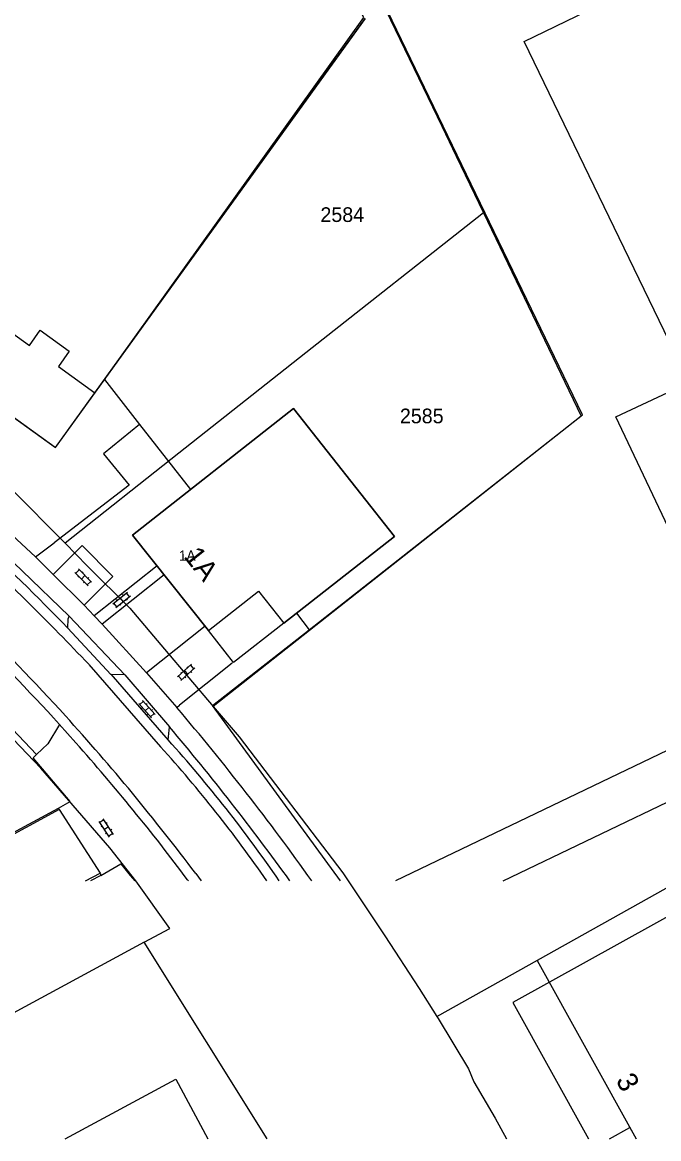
# Model space of a CAD drawing. Extents: x 148816 to 151297, y 399515 to 402500.
# Drawn here: x 149817 to 149895, y 399515.3 to 399652.1 of the extents above; entities that cross this region are included whole.
import ezdxf

# ---------------------------------------------------------------- set-up
doc = ezdxf.new("R2010")
doc.units = 0
for name, color, linetype in [('B01 Hoofdgebouw  [D] Norm', 7, 'Continuous'), ('B01 Hoofdgebouw  [T] Norm', 7, 'Continuous'), ('B01 hoofgebouw', 7, 'Continuous'), ('B02 Bijgebouw  [T] Norm', 7, 'Continuous'), ('G01 perceelsgrens', 7, 'Continuous'), ('Q19 Overig lijnvormig object  [D] Gem', 7, 'Continuous'), ('S02 Open verharding  Norm', 7, 'Continuous'), ('T04 Haag heg  [D] Gem', 7, 'Continuous'), ('V00 Kant verharding algemeen  [T] Norm', 7, 'Continuous'), ('V00 Kant verharding algemeen secundair  [D] Norm', 7, 'Continuous'), ('V00 Kant verharding algemeen secundair  [T] Gem', 7, 'Continuous'), ('V06 Kant onverhard  [T] Gem', 7, 'Continuous'), ('Z01 perceelnummer', 7, 'Continuous'), ('Z02 huisnummer', 7, 'Continuous'), ('Z02 Huisnummer  [Tekst] Norm', 7, 'Continuous')]:
    doc.layers.add(name, color=color, linetype=linetype)

msp = doc.modelspace()

# ---------------------------------------------------------------- linework, layer by layer
at = {"layer": 'B01 Hoofdgebouw  [D] Norm'}
for points in [[(149828.84, 399610.78), (149858.86, 399652.72), (149848.59, 399672.66), (149821.61, 399692.15)], [(149804.89, 399546.87), (149821.43, 399555.77), (149821.53, 399555.64), (149805.45, 399546.87)], [(149824.76, 399546.87), (149826.54, 399547.82), (149826.64, 399547.54), (149825.38, 399546.87)]]:
    msp.add_lwpolyline(points, dxfattribs=at)
at = {"layer": 'B01 Hoofdgebouw  [T] Norm'}
for p, q in [((149825.91, 399606.72), (149828.84, 399610.78)), ((149850.24, 399604.8), (149830.52, 399589.27)), ((149862.61, 399589.1), (149850.24, 399604.8)), ((149830.52, 399589.27), (149839.82, 399577.57)), ((149849.05, 399578.46), (149862.61, 399589.1)), ((149839.82, 399577.57), (149845.97, 399582.41)), ((149845.97, 399582.41), (149849.05, 399578.46))]:
    msp.add_line(p, q, dxfattribs=at)
msp.add_lwpolyline([(149814.35, 399615.06), (149809.49, 399608.34), (149821.06, 399600), (149825.91, 399606.72)], dxfattribs=at)
at = {"layer": 'B01 hoofgebouw'}
for points in [[(149771.08, 399658.96), (149762.12, 399646.56), (149761.74, 399646.83), (149761.54, 399646.59), (149766.28, 399643.18), (149764.96, 399641.35), (149765.21, 399641.17), (149765.44, 399641.5), (149775.11, 399634.91), (149774.85, 399634.53), (149775.09, 399634.36), (149775.3, 399634.67), (149779.27, 399631.97), (149780.16, 399633.09), (149792.33, 399624.32), (149798.41, 399632.79), (149812.46, 399622.71), (149809.49, 399618.57), (149817.87, 399612.52), (149819.2, 399614.37), (149822.76, 399611.8), (149821.43, 399609.95), (149825.91, 399606.72), (149859.02, 399652.6)], [(149859.02, 399652.6), (149821.05, 399599.99), (149809.47, 399608.35), (149814.33, 399615.08), (149809.49, 399618.57), (149812.46, 399622.71), (149798.41, 399632.79), (149792.33, 399624.32), (149780.16, 399633.09), (149779.27, 399631.97), (149775.3, 399634.67), (149775.09, 399634.36), (149774.85, 399634.53), (149775.11, 399634.91), (149765.44, 399641.5), (149765.21, 399641.17), (149764.96, 399641.35), (149766.28, 399643.18), (149761.54, 399646.59), (149761.74, 399646.83), (149762.12, 399646.56), (149771.08, 399658.96)], [(149825.91, 399606.72), (149828.84, 399610.78)], [(149839.82, 399577.57), (149830.52, 399589.27), (149850.24, 399604.8), (149862.61, 399589.1)], [(149862.61, 399589.1), (149849.05, 399578.46)], [(149849.05, 399578.46), (149842.9, 399573.64), (149839.82, 399577.57)], [(149920.95, 399556.29), (149877.12, 399531.96), (149886.38, 399515.27)], [(149880.08, 399537.12), (149892.22, 399515.27)], [(149822.24, 399515.27), (149835.83, 399522.57), (149839.75, 399515.27)], [(149888.96, 399515.27), (149891.45, 399516.66), (149892.22, 399515.27)]]:
    msp.add_lwpolyline(points, dxfattribs=at)
at = {"layer": 'B02 Bijgebouw  [T] Norm'}
for p, q in [((149849.05, 399578.46), (149842.9, 399573.64)), ((149842.9, 399573.64), (149839.82, 399577.57))]:
    msp.add_line(p, q, dxfattribs=at)
at = {"layer": 'G01 perceelsgrens'}
for points in [[(149853.61, 399670.16), (149868.41, 399639.4), (149870.18, 399635.72), (149873.51, 399628.79)], [(149756.86, 399649.54), (149756.42, 399647.81), (149756.06, 399645.93), (149756.25, 399643.57), (149757.21, 399641.52), (149758.45, 399639.97), (149760.58, 399638.1), (149766.7, 399633.66), (149773.7, 399628.64), (149786.14, 399619.54), (149792.34, 399614.67), (149797.07, 399611.04), (149801.37, 399607.65), (149805.74, 399603.61), (149815.6, 399594.99), (149822.27, 399588.27)], [(149873.51, 399628.79), (149851.74, 399611.6), (149836.18, 399599.3), (149822.27, 399588.27)], [(149873.51, 399628.79), (149885.48, 399603.83), (149872.69, 399593.73), (149840.41, 399568.26)], [(149831.95, 399539.38), (149835.07, 399541.04), (149830.93, 399546.86), (149827.73, 399550.94), (149819.27, 399560.71), (149801.67, 399579.14), (149797.23, 399583.23), (149788.86, 399590.49)], [(149822.27, 399588.27), (149824.97, 399585.51), (149830.18, 399580.31), (149834.43, 399575.29), (149840.41, 399568.26)], [(149867.82, 399530.25), (149927.43, 399563.63), (149951.4, 399577.02)], [(149840.41, 399568.26), (149843.58, 399564.53)], [(149843.58, 399564.53), (149856.28, 399547.88), (149861.42, 399540.13), (149865.64, 399533.7), (149867.82, 399530.25)], [(149831.95, 399539.38), (149813.87, 399529.6), (149786.98, 399515.27)], [(149847, 399515.27), (149831.95, 399539.38)], [(149867.82, 399530.25), (149867.98, 399530.01), (149871.67, 399523.82), (149872.32, 399522.25), (149874.96, 399517.79), (149876.34, 399515.27)]]:
    msp.add_lwpolyline(points, dxfattribs=at)
at = {"layer": 'Q19 Overig lijnvormig object  [D] Gem'}
msp.add_line((149838.27, 399547.76), (149838.94, 399546.87), dxfattribs=at)
msp.add_lwpolyline([(149825.14, 399573.42), (149833.95, 399563.32)], dxfattribs=at)
for centre, radius, start, end in [((149533.48, 399295.1), 403.16, 43.659, 46.6469), ((149593.06, 399357.51), 310.61, 42.4369, 45.5262), ((149628.58, 399390.76), 261.95, 36.8239, 42.3126), ((149715.9, 399456.4), 159.27, 34.6134, 42.1617)]:
    msp.add_arc(centre, radius, start, end, dxfattribs=at)
at = {"layer": 'S02 Open verharding  Norm'}
for p, q in [((149823.56, 399584.58), (149823.98, 399585.01)), ((149823.88, 399585.11), (149825.5, 399583.48)), ((149823.45, 399584.69), (149825.08, 399583.06)), ((149823.91, 399584.23), (149823.81, 399584.12)), ((149824.69, 399584.3), (149824.26, 399583.88)), ((149824.44, 399584.76), (149824.34, 399584.65)), ((149825.15, 399584.05), (149825.04, 399583.94)), ((149824.62, 399583.52), (149824.51, 399583.42)), ((149824.97, 399583.17), (149825.39, 399583.59)), ((149828.1, 399580.84), (149829.9, 399582.27)), ((149828.6, 399580.46), (149828.22, 399580.93)), ((149828.48, 399580.37), (149830.27, 399581.8)), ((149828.52, 399581.36), (149828.61, 399581.24)), ((149829, 399581.55), (149829.38, 399581.09)), ((149829.3, 399581.98), (149829.39, 399581.87)), ((149829.77, 399581.4), (149829.86, 399581.28)), ((149830.16, 399581.71), (149829.78, 399582.18)), ((149828.99, 399580.77), (149829.08, 399580.66)), ((149836.04, 399571.89), (149837.75, 399573.43)), ((149836.44, 399571.44), (149838.15, 399572.98)), ((149836.9, 399572.66), (149837.3, 399572.21)), ((149837.17, 399573.1), (149837.27, 399572.99)), ((149838.04, 399572.88), (149837.64, 399573.33)), ((149836.55, 399571.54), (149836.15, 399571.99)), ((149836.43, 399572.44), (149836.53, 399572.32)), ((149836.93, 399571.88), (149837.03, 399571.77)), ((149837.67, 399572.55), (149837.77, 399572.43)), ((149832.82, 399566.88), (149831.3, 399568.61)), ((149831.85, 399568.89), (149831.4, 399568.49)), ((149833.27, 399567.28), (149831.75, 399569)), ((149832.18, 399568.52), (149832.29, 399568.62)), ((149831.62, 399568.02), (149831.73, 399568.12)), ((149832.06, 399567.74), (149832.51, 399568.14)), ((149832.28, 399567.27), (149832.39, 399567.37)), ((149833.17, 399567.39), (149832.72, 399566.99)), ((149832.84, 399567.77), (149832.95, 399567.87)), ((149827.7, 399552.24), (149826.42, 399554.15)), ((149827, 399554.36), (149826.51, 399554.03)), ((149826.66, 399553.53), (149826.78, 399553.61)), ((149828.2, 399552.58), (149826.92, 399554.49)), ((149827.06, 399553.2), (149827.56, 399553.53)), ((149827.28, 399553.95), (149827.41, 399554.03)), ((149827.22, 399552.7), (149827.34, 399552.78)), ((149828.12, 399552.7), (149827.62, 399552.37)), ((149827.84, 399553.12), (149827.96, 399553.2))]:
    msp.add_line(p, q, dxfattribs=at)
at = {"layer": 'T04 Haag heg  [D] Gem'}
for points in [[(149855.98, 399546.87), (149840.32, 399568.36), (149852.15, 399577.67), (149885.65, 399603.99), (149823.09, 399733.75)], [(149831.36, 399602.82), (149837.61, 399594.85)], [(149850.61, 399579.7), (149852.15, 399577.67)]]:
    msp.add_lwpolyline(points, dxfattribs=at)
at = {"layer": 'V00 Kant verharding algemeen  [T] Norm'}
for p, q in [((149875.92, 399546.87), (149927.47, 399571.62)), ((149905.08, 399567.22), (149862.72, 399546.87))]:
    msp.add_line(p, q, dxfattribs=at)
for points in [[(149910.57, 399583.02), (149906.68, 399591.36), (149897.67, 399587.04), (149889.72, 399603.75), (149898.73, 399607.97), (149878.52, 399649.79), (149906.68, 399663.47), (149897.5, 399682.76), (149906.24, 399687.14)], [(149827.06, 399608.32), (149831.36, 399602.82), (149826.96, 399599.22), (149830.12, 399595.39), (149820.93, 399588.3)], [(149820.12, 399563.67), (149818.75, 399562.35), (149809.18, 399572.44), (149803.02, 399578.52), (149796.83, 399584.24), (149791.61, 399588.86)], [(149818.64, 399586.59), (149820.93, 399588.3)], [(149820.8, 399584.45), (149824.34, 399587.98), (149828.11, 399584.2), (149824.57, 399580.67), (149825.8, 399579.37)], [(149818.64, 399586.59), (149820.8, 399584.45)], [(149833.52, 399585.5), (149825.8, 399579.37)], [(149834.4, 399584.39), (149826.78, 399578.33)], [(149822.59, 399577.86), (149822.62, 399578.98), (149822.77, 399579.31), (149829.58, 399572.12), (149827.85, 399572.17), (149822.59, 399577.86)], [(149826.78, 399578.33), (149832.23, 399572.37)], [(149839.41, 399578.08), (149832.23, 399572.37)], [(149842.71, 399573.55), (149836.28, 399568.42)], [(149827.84, 399572.23), (149834.89, 399564.14)], [(149835.96, 399568.11), (149836.28, 399568.42)], [(149821.55, 399566.06), (149820.12, 399563.67)], [(149823.57, 399563.81), (149821.53, 399566.08)], [(149834.89, 399564.14), (149835.04, 399565.75)], [(149821.43, 399555.77), (149822.88, 399556.6), (149818.32, 399561.94), (149818.75, 399562.35)], [(149826.64, 399547.54), (149829.09, 399548.95)], [(149829.09, 399548.95), (149830.24, 399547.54), (149830.78, 399546.87)]]:
    msp.add_lwpolyline(points, dxfattribs=at)
for centre, radius, start, end in [((149533.48, 399295.1), 404.41, 44.3638, 46.6469), ((149593.06, 399357.51), 309.36, 42.3882, 45.5262), ((149592.07, 399361.13), 319.88, 35.4953, 40.3199), ((149606.69, 399371.98), 299.48, 35.7301, 40.3176), ((149628.58, 399390.76), 260.7, 36.8239, 41.5882), ((149715.9, 399456.4), 160.52, 34.306, 42.1617)]:
    msp.add_arc(centre, radius, start, end, dxfattribs=at)
at = {"layer": 'V00 Kant verharding algemeen secundair  [D] Norm'}
for p, q in [((149803.58, 399597.68), (149817.01, 399584.88)), ((149817.01, 399584.88), (149822.77, 399579.31))]:
    msp.add_line(p, q, dxfattribs=at)
at = {"layer": 'V00 Kant verharding algemeen secundair  [T] Gem'}
msp.add_lwpolyline([(149821.53, 399555.64), (149826.54, 399547.82)], dxfattribs=at)
at = {"layer": 'V06 Kant onverhard  [T] Gem'}
for points in [[(149805.64, 399598.82), (149813.4, 399591.43), (149818.64, 399586.59)], [(149820.8, 399584.45), (149824.57, 399580.67)], [(149825.8, 399579.37), (149826.78, 399578.33)], [(149829.58, 399572.14), (149835.04, 399565.75)], [(149832.23, 399572.37), (149835.96, 399568.11)], [(149837.38, 399546.87), (149837.27, 399547.01)]]:
    msp.add_lwpolyline(points, dxfattribs=at)

# ---------------------------------------------------------------- texts
at = {"layer": 'Z01 perceelnummer'}
for s, p in [('2584', (149853.54, 399627.65)), ('2585', (149863.28, 399602.97))]:
    msp.add_text(s, height=1.8, dxfattribs=at).set_placement(p)
at = {"layer": 'Z02 huisnummer'}
for s, rotation, p in [('1A', 308.3825, (149836.7, 399586.61)), ('3', 299.0268, (149889.68, 399522.43))]:
    msp.add_text(s, height=2.5, rotation=rotation, dxfattribs=at).set_placement(p)
at = {"layer": 'Z02 Huisnummer  [Tekst] Norm'}
msp.add_text('1A', height=1.25, rotation=0.5, dxfattribs=at).set_placement((149836.2, 399586.13))

doc.saveas('drawing.dxf')
